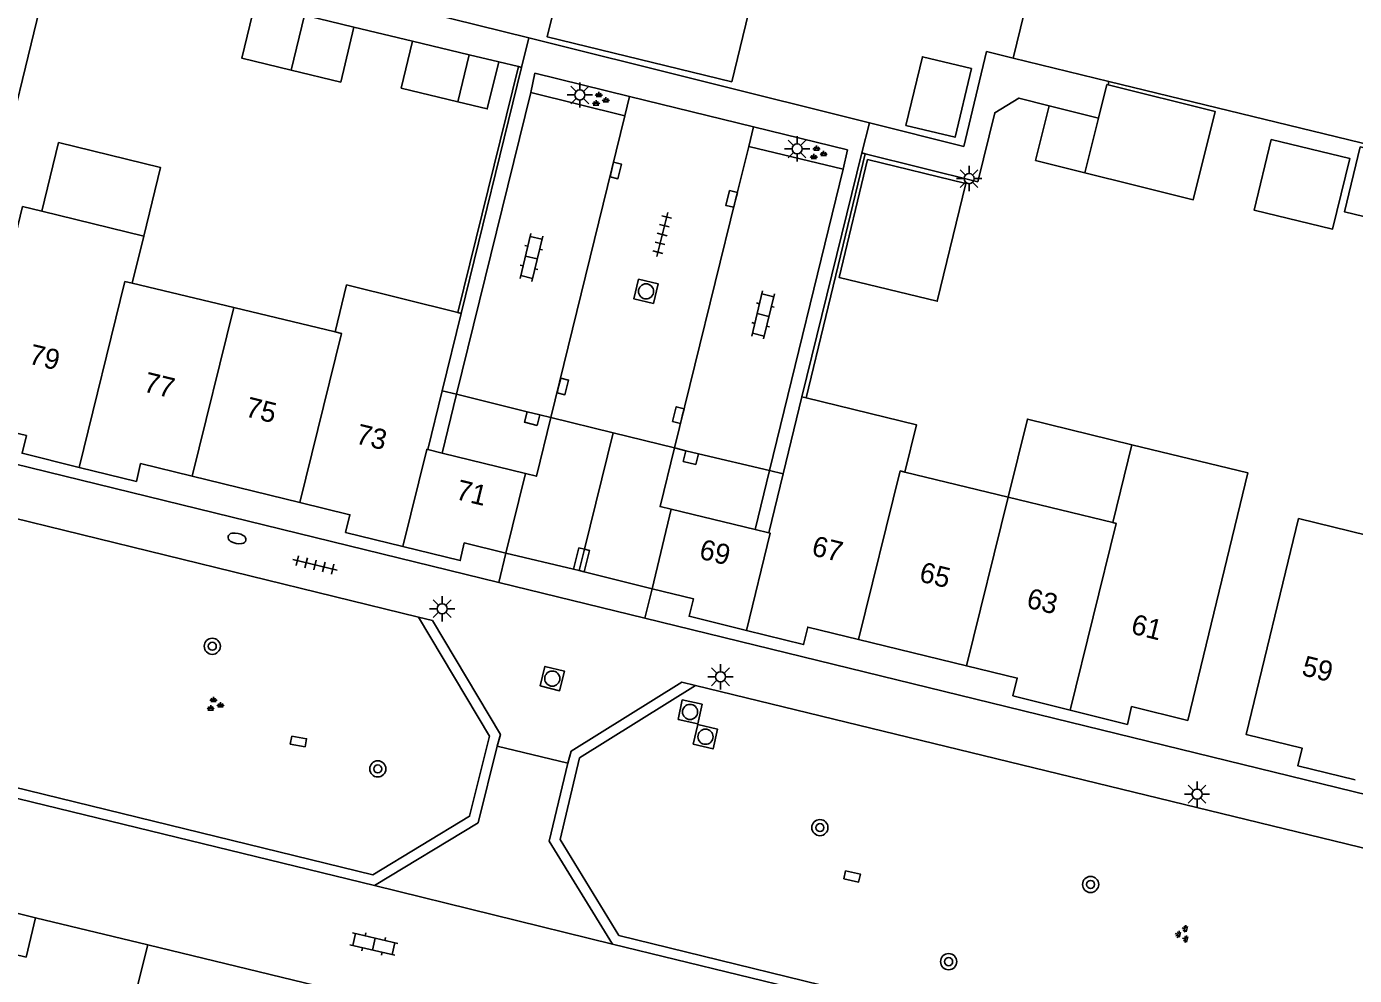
# Model space of a CAD drawing. Extents: x 125000 to 129004, y 397500 to 399008.
# Drawn here: x 126534.4 to 126600.2, y 398139.4 to 398186.4 of the extents above; entities that cross this region are included whole.
import ezdxf

# ---------------------------------------------------------------- set-up
doc = ezdxf.new("R2010")
doc.units = 0
for name, color, linetype in [('gg-afsc-erfafscheiding', 7, 'Continuous'), ('gg-afsc-hekwerk', 7, 'Continuous'), ('gg-anno-huisnummerreeks BGT', 7, 'Continuous'), ('gg-bbg-bijgebouw', 7, 'Continuous'), ('gg-bbg-gedigitaliseerde bebouwing', 7, 'Continuous'), ('gg-bbg-gedigitaliseerde bijgebouw', 7, 'Continuous'), ('gg-bbg-hoofdgebouw', 7, 'Continuous'), ('gg-bbg-luifel en loopbrug', 7, 'Continuous'), ('gg-bbg-onder overbouw', 7, 'Continuous'), ('gg-bbg-pand overbouw', 7, 'Continuous'), ('gg-bbg-pilaar onder overbouw', 7, 'Continuous'), ('gg-bbg-pilaar pand', 7, 'Continuous'), ('gg-bbg-tussenscheiding', 7, 'Continuous'), ('gg-bbg-tussenscheiding niveau 01', 7, 'Continuous'), ('gg-knt-verharding', 7, 'Continuous'), ('gg-knt-verharding nz', 7, 'Continuous'), ('gg-knt-verharding onder overbouw', 7, 'Continuous'), ('gt-grn-weggrens', 7, 'Continuous'), ('gt-symb-boom', 7, 'Continuous'), ('gt-symb-brandkraan', 7, 'Continuous'), ('gt-symb-groenvak', 7, 'Continuous'), ('gt-symb-klinker verharding', 7, 'Continuous'), ('gt-symb-kolk', 7, 'Continuous'), ('gt-symb-kolk center center', 7, 'Continuous'), ('gt-symb-lichtmast', 7, 'Continuous'), ('gt-symb-rioolschacht', 7, 'Continuous'), ('gt-symb-tegel verharding', 7, 'Continuous')]:
    doc.layers.add(name, color=color, linetype=linetype)

# ---------------------------------------------------------------- blocks, each defined once
blk = doc.blocks.new('gt0-KL1')
at = {"layer": 'gt-symb-klinker verharding'}
for p, q in [((-1.15, 0.3), (1.15, 0.3)), ((-1, -0.3), (-1, 0.3)), ((-0.5, 0.3), (-0.5, 0.45)), ((0, -0.3), (0, 0.3)), ((0.5, 0.3), (0.5, 0.45)), ((1, -0.3), (1, 0.3)), ((-1.15, -0.3), (1.15, -0.3)), ((-0.5, -0.45), (-0.5, -0.3)), ((0.5, -0.45), (0.5, -0.3))]:
    blk.add_line(p, q, dxfattribs=at)
blk = doc.blocks.new('gt0-KOLK')
at = {"layer": 'gt-symb-kolk'}
blk.add_lwpolyline([(0, 0), (0.375, 0), (0.375, 0.4), (-0.375, 0.4), (-0.375, 0), (0, 0)], dxfattribs=at)
blk = doc.blocks.new('gt0-GRVAK')
at = {"layer": 'gt-symb-groenvak'}
for p, q in [((-0.11, 0.189), (-0.228, 0.24)), ((-0.182, 0.153), (0.088, 0.153)), ((-0.091, 0.211), (-0.156, 0.322)), ((-0.047, 0.214), (-0.047, 0.393)), ((-0.004, 0.211), (0.061, 0.322)), ((0.015, 0.189), (0.133, 0.24)), ((0.262, -0.052), (0.197, 0.059)), ((0.305, -0.049), (0.305, 0.13)), ((0.349, -0.052), (0.414, 0.059)), ((-0.245, -0.228), (-0.363, -0.177)), ((-0.318, -0.264), (-0.047, -0.264)), ((-0.226, -0.206), (-0.291, -0.095)), ((-0.183, -0.203), (-0.183, -0.024)), ((-0.139, -0.206), (-0.074, -0.095)), ((-0.12, -0.228), (-0.002, -0.177)), ((0.243, -0.074), (0.125, -0.023)), ((0.17, -0.11), (0.441, -0.11)), ((0.368, -0.074), (0.486, -0.023))]:
    blk.add_line(p, q, dxfattribs=at)
blk = doc.blocks.new('gt0-LMAST')
at = {"layer": 'gt-symb-lichtmast'}
for p, q in [((-0.182, 0.173), (-0.447, 0.438)), ((-0.005, 0.246), (-0.005, 0.621)), ((0.172, 0.173), (0.437, 0.438)), ((-0.255, -0.004), (-0.63, -0.004)), ((-0.182, -0.181), (-0.447, -0.446)), ((-0.005, -0.254), (-0.005, -0.629)), ((0.437, -0.446), (0.172, -0.181)), ((0.245, -0.004), (0.62, -0.004))]:
    blk.add_line(p, q, dxfattribs=at)
blk.add_circle((-0.005, -0.004), 0.25, dxfattribs=at)
blk = doc.blocks.new('gt0-RS')
at = {"layer": 'gt-symb-rioolschacht'}
blk.add_lwpolyline([(-0.5, -0.5), (0.5, -0.5), (0.5, 0.5), (-0.5, 0.5)], close=True, dxfattribs=at)
blk.add_circle((0, 0), 0.375, dxfattribs=at)
blk = doc.blocks.new('gt0-TEG1')
at = {"layer": 'gt-symb-tegel verharding'}
for p, q in [((-1.125, 0), (1.125, 0)), ((-0.9, -0.25), (-0.9, 0.25)), ((-0.45, -0.25), (-0.45, 0.25)), ((0, -0.25), (0, 0.25)), ((0.45, -0.25), (0.45, 0.25)), ((0.9, -0.25), (0.9, 0.25))]:
    blk.add_line(p, q, dxfattribs=at)
blk = doc.blocks.new('gt0-BOOM')
at = {"layer": 'gt-symb-boom'}
for radius in [0.4, 0.2]:
    blk.add_circle((0, 0), radius, dxfattribs=at)
blk = doc.blocks.new('gt0-KOLKCC')
at = {"layer": 'gt-symb-kolk center center'}
blk.add_lwpolyline([(-0.375, 0.2), (0.375, 0.2), (0.375, -0.2), (-0.375, -0.2)], close=True, dxfattribs=at)
blk = doc.blocks.new('gt0-BR')
at = {"layer": 'gt-symb-brandkraan'}
for centre, radius, start, end in [((-0.244, 0), 0.206, 107.56694, 252.43307), ((0.599, -2.664), 3, 106.89205, 107.56694), ((0, -0.691), 0.938, 73.10799, 106.89205), ((-0.599, -2.664), 3, 72.43309, 73.10799), ((0.244, 0), 0.206, 287.56695, 72.43309), ((0.599, 2.664), 3, 252.43307, 253.10797), ((0, 0.691), 0.938, 253.10797, 286.89206), ((-0.599, 2.664), 3, 286.89206, 287.56695)]:
    blk.add_arc(centre, radius, start, end, dxfattribs=at)

msp = doc.modelspace()

# ---------------------------------------------------------------- linework, layer by layer
at = {"layer": 'gg-afsc-erfafscheiding'}
for p, q in [((126536.118, 398191.524), (126530.205, 398167.154)), ((126553.561, 398185.665), (126550.649, 398186.364)), ((126558.797, 398184.408), (126557.825, 398184.641)), ((126588.032, 398183.677), (126587.991, 398183.509))]:
    msp.add_line(p, q, dxfattribs=at)
msp.add_lwpolyline([(126585.073, 398182.475), (126583.579, 398182.85), (126582.382, 398182.125), (126581.541, 398178.699)], dxfattribs=at)
at = {"layer": 'gg-afsc-hekwerk'}
for p, q in [((126551.761, 398187.711), (126559.318, 398185.826)), ((126583.84, 398187.058), (126583.293, 398184.831)), ((126559.318, 398185.826), (126576.17, 398181.623)), ((126588.032, 398183.677), (126583.293, 398184.831)), ((126558.797, 398184.408), (126555.797, 398172.238)), ((126588.032, 398183.677), (126612.768, 398177.653)), ((126576.17, 398181.623), (126580.841, 398180.458)), ((126573.039, 398168.023), (126575.965, 398180.1)), ((126575.965, 398180.1), (126581.541, 398178.699))]:
    msp.add_line(p, q, dxfattribs=at)
msp.add_lwpolyline([(126583.293, 398184.831), (126581.971, 398185.153), (126580.841, 398180.458)], dxfattribs=at)
at = {"layer": 'gg-bbg-bijgebouw'}
for p, q in [((126548.275, 398186.937), (126550.649, 398186.364)), ((126587.521, 398181.864), (126585.073, 398182.475))]:
    msp.add_line(p, q, dxfattribs=at)
for points in [[(126547.554, 398184.239), (126545.104, 398184.831), (126545.761, 398187.543), (126548.21, 398186.953)], [(126550.649, 398186.364), (126550.003, 398183.646), (126547.554, 398184.239)], [(126585.073, 398182.475), (126584.397, 398179.768), (126586.846, 398179.157)]]:
    msp.add_lwpolyline(points, dxfattribs=at)
at = {"layer": 'gg-bbg-gedigitaliseerde bebouwing'}
for p, q in [((126589.159, 398165.7), (126588.221, 398161.842)), ((126583.046, 398163.101), (126577.931, 398164.346)), ((126588.221, 398161.842), (126583.046, 398163.101))]:
    msp.add_line(p, q, dxfattribs=at)
msp.add_lwpolyline([(126591.932, 398152.057), (126594.911, 398164.3), (126589.159, 398165.7)], dxfattribs=at)
at = {"layer": 'gg-bbg-gedigitaliseerde bijgebouw'}
for p, q in [((126556.366, 398184.992), (126553.561, 398185.665)), ((126555.8, 398182.668), (126556.366, 398184.992)), ((126586.846, 398179.157), (126589.294, 398178.546))]:
    msp.add_line(p, q, dxfattribs=at)
for points in [[(126555.8, 398182.668), (126552.997, 398183.35), (126553.561, 398185.665)], [(126581.231, 398184.313), (126580.412, 398180.91), (126577.981, 398181.495), (126578.8, 398184.898), (126581.231, 398184.313)], [(126587.991, 398183.509), (126587.935, 398183.523), (126587.521, 398181.864)], [(126589.294, 398178.546), (126592.205, 398177.82), (126593.294, 398182.186), (126587.991, 398183.509)], [(126596.07, 398180.809), (126595.218, 398177.311), (126599.105, 398176.365), (126599.956, 398179.862), (126596.07, 398180.809)]]:
    msp.add_lwpolyline(points, dxfattribs=at)
at = {"layer": 'gg-bbg-hoofdgebouw'}
for p, q in [((126540.25, 398176.016), (126535.199, 398177.251)), ((126539.68, 398173.685), (126540.25, 398176.016)), ((126544.704, 398172.48), (126539.68, 398173.685)), ((126550.285, 398173.603), (126549.727, 398171.276)), ((126555.797, 398172.238), (126550.285, 398173.603)), ((126549.727, 398171.276), (126544.704, 398172.48)), ((126555.029, 398168.363), (126555.966, 398172.196)), ((126555.966, 398172.196), (126555.797, 398172.238)), ((126572.833, 398168.074), (126571.906, 398164.254)), ((126573.039, 398168.023), (126572.833, 398168.074)), ((126547.971, 398162.837), (126542.647, 398164.137)), ((126575.636, 398156.059), (126580.983, 398154.758))]:
    msp.add_line(p, q, dxfattribs=at)
for points in [[(126571.01, 398190.463), (126569.36, 398183.659), (126560.213, 398185.888), (126561.937, 398192.825)], [(126535.199, 398177.251), (126534.25, 398177.483), (126531.648, 398166.808), (126534.439, 398166.15), (126534.224, 398165.276), (126537.055, 398164.578)], [(126573.039, 398168.023), (126578.505, 398166.676), (126577.931, 398164.346)], [(126542.647, 398164.137), (126540.094, 398164.761), (126539.885, 398163.881), (126537.055, 398164.578)], [(126547.971, 398162.837), (126550.454, 398162.231), (126550.24, 398161.357), (126553.079, 398160.662)], [(126600.214, 398149.107), (126597.381, 398149.808), (126597.597, 398150.682), (126594.821, 398151.362), (126597.421, 398162.042), (126603.401, 398160.585), (126602.833, 398158.253)], [(126553.079, 398160.662), (126555.918, 398159.967), (126556.118, 398160.842), (126558.176, 398160.335)], [(126570.081, 398156.506), (126567.249, 398157.205), (126567.465, 398158.079), (126565.411, 398158.568)], [(126570.081, 398156.506), (126572.913, 398155.806), (126573.123, 398156.67), (126575.636, 398156.059)], [(126580.983, 398154.758), (126583.495, 398154.147), (126583.277, 398153.274), (126586.11, 398152.564)], [(126586.11, 398152.564), (126588.943, 398151.854), (126589.155, 398152.742), (126591.932, 398152.057)]]:
    msp.add_lwpolyline(points, dxfattribs=at)
at = {"layer": 'gg-bbg-luifel en loopbrug'}
msp.add_line((126557.825, 398184.641), (126556.366, 398184.992), dxfattribs=at)
for points in [[(126557.825, 398184.641), (126557.258, 398182.313), (126555.8, 398182.668)], [(126540.25, 398176.016), (126541.081, 398179.416), (126536.03, 398180.651), (126535.199, 398177.251)], [(126604.65, 398179.418), (126600.472, 398180.435), (126599.691, 398177.229), (126603.869, 398176.211)], [(126576.083, 398179.809), (126574.67, 398173.977), (126579.53, 398172.8), (126580.943, 398178.631), (126576.083, 398179.809)], [(126589.159, 398165.7), (126583.994, 398166.966), (126583.046, 398163.101)]]:
    msp.add_lwpolyline(points, dxfattribs=at)
at = {"layer": 'gg-bbg-onder overbouw'}
for p, q in [((126554.318, 398165.454), (126555.029, 398168.363)), ((126555.016, 398165.283), (126554.318, 398165.454)), ((126559.146, 398164.274), (126555.016, 398165.283)), ((126558.176, 398160.335), (126559.146, 398164.274)), ((126571.906, 398164.254), (126571.196, 398161.331)), ((126566.367, 398162.503), (126565.411, 398158.568)), ((126570.517, 398161.496), (126566.367, 398162.503)), ((126571.196, 398161.331), (126570.517, 398161.496))]:
    msp.add_line(p, q, dxfattribs=at)
at = {"layer": 'gg-bbg-pand overbouw'}
for p, q in [((126555.731, 398168.191), (126555.029, 398168.363)), ((126559.237, 398167.332), (126555.731, 398168.191)), ((126560.41, 398167.039), (126559.852, 398167.176)), ((126563.488, 398166.291), (126560.41, 398167.039)), ((126566.523, 398165.537), (126563.488, 398166.291)), ((126567.079, 398165.4), (126566.523, 398165.537)), ((126571.23, 398164.414), (126567.705, 398165.251)), ((126571.906, 398164.254), (126571.23, 398164.414)), ((126561.531, 398159.536), (126558.176, 398160.335)), ((126565.411, 398158.568), (126562.055, 398159.406))]:
    msp.add_line(p, q, dxfattribs=at)
at = {"layer": 'gg-bbg-pilaar onder overbouw'}
for p, q in [((126559.852, 398167.176), (126559.719, 398166.652)), ((126567.079, 398165.4), (126566.954, 398164.875)), ((126561.531, 398159.536), (126561.793, 398160.592)), ((126562.063, 398160.525), (126561.793, 398160.592))]:
    msp.add_line(p, q, dxfattribs=at)
for points in [[(126559.719, 398166.652), (126559.104, 398166.808), (126559.237, 398167.332)], [(126566.954, 398164.875), (126567.58, 398164.726), (126567.705, 398165.251)], [(126562.055, 398159.406), (126562.317, 398160.462), (126562.063, 398160.525)]]:
    msp.add_lwpolyline(points, dxfattribs=at)
at = {"layer": 'gg-bbg-pilaar pand'}
for p, q in [((126559.237, 398167.332), (126559.852, 398167.176)), ((126567.705, 398165.251), (126567.079, 398165.4)), ((126561.802, 398159.469), (126561.531, 398159.536)), ((126562.055, 398159.406), (126561.802, 398159.469))]:
    msp.add_line(p, q, dxfattribs=at)
at = {"layer": 'gg-bbg-tussenscheiding'}
for p, q in [((126547.554, 398184.239), (126548.21, 398186.953)), ((126586.846, 398179.157), (126587.521, 398181.864)), ((126544.704, 398172.48), (126542.647, 398164.137)), ((126580.983, 398154.758), (126583.046, 398163.101))]:
    msp.add_line(p, q, dxfattribs=at)
for points in [[(126537.055, 398164.578), (126539.32, 398173.771), (126539.68, 398173.685)], [(126547.971, 398162.837), (126550.032, 398171.203), (126549.727, 398171.276)], [(126553.079, 398160.662), (126554.263, 398165.468), (126554.318, 398165.454)], [(126575.636, 398156.059), (126577.699, 398164.403), (126577.931, 398164.346)], [(126586.11, 398152.564), (126588.386, 398161.801), (126588.221, 398161.842)], [(126570.081, 398156.506), (126571.266, 398161.314), (126571.196, 398161.331)]]:
    msp.add_lwpolyline(points, dxfattribs=at)
at = {"layer": 'gg-bbg-tussenscheiding niveau 01'}
for p, q in [((126562.063, 398160.525), (126563.488, 398166.291)), ((126561.802, 398159.469), (126562.063, 398160.525))]:
    msp.add_line(p, q, dxfattribs=at)
at = {"layer": 'gg-knt-verharding'}
for p, q in [((126555.966, 398172.196), (126558.955, 398184.371)), ((126558.955, 398184.371), (126558.797, 398184.408)), ((126559.406, 398183.132), (126555.731, 398168.191)), ((126564.069, 398181.969), (126559.406, 398183.132)), ((126564.292, 398182.925), (126564.069, 398181.969)), ((126560.41, 398167.039), (126564.069, 398181.969)), ((126570.208, 398180.449), (126570.432, 398181.421)), ((126574.876, 398179.338), (126570.208, 398180.449)), ((126575.8, 398180.138), (126572.833, 398168.074)), ((126575.965, 398180.1), (126575.8, 398180.138)), ((126574.876, 398179.338), (126571.23, 398164.414)), ((126529.908, 398165.71), (126557.834, 398158.882)), ((126553.857, 398157.161), (126529.692, 398163.07)), ((126557.834, 398158.882), (126558.176, 398160.335)), ((126565.056, 398157.116), (126565.411, 398158.568)), ((126557.364, 398151.282), (126553.857, 398157.161)), ((126620.969, 398143.423), (126565.056, 398157.116)), ((126561.818, 398150.195), (126567.567, 398153.779)), ((126566.887, 398153.944), (126567.567, 398153.779)), ((126567.567, 398153.779), (126617.035, 398141.755)), ((126525.922, 398150.679), (126551.598, 398144.418)), ((126557.753, 398150.775), (126561.241, 398149.931)), ((126533.386, 398148.34), (126551.68, 398143.883)), ((126540.446, 398140.953), (126534.897, 398142.291)), ((126614.761, 398128.948), (126563.773, 398141.412)), ((126563.456, 398140.973), (126577.712, 398137.525))]:
    msp.add_line(p, q, dxfattribs=at)
for points in [[(126559.406, 398183.132), (126559.611, 398184.077), (126564.292, 398182.925)], [(126570.432, 398181.421), (126575.081, 398180.29), (126574.876, 398179.338)], [(126570.208, 398180.449), (126569.545, 398177.809), (126566.523, 398165.537)], [(126557.753, 398150.775), (126557.904, 398151.352), (126554.539, 398156.994), (126553.857, 398157.161)], [(126561.241, 398149.931), (126561.412, 398150.531), (126566.887, 398153.944)], [(126551.598, 398144.418), (126556.376, 398147.309), (126557.364, 398151.282)], [(126551.68, 398143.883), (126556.811, 398146.988), (126557.753, 398150.775)], [(126561.241, 398149.931), (126560.323, 398146.082), (126563.456, 398140.973)], [(126561.818, 398150.195), (126560.857, 398146.167), (126563.773, 398141.412)], [(126534.897, 398142.291), (126534.422, 398140.341), (126527.175, 398142.109), (126527.674, 398144.065)], [(126552.059, 398136.037), (126539.952, 398138.989), (126540.446, 398140.953)]]:
    msp.add_lwpolyline(points, dxfattribs=at)
at = {"layer": 'gg-knt-verharding nz'}
for p, q in [((126527.674, 398144.065), (126534.897, 398142.291)), ((126540.446, 398140.953), (126552.563, 398138.007))]:
    msp.add_line(p, q, dxfattribs=at)
at = {"layer": 'gg-knt-verharding onder overbouw'}
for p, q in [((126555.731, 398168.191), (126555.016, 398165.283)), ((126571.23, 398164.414), (126570.517, 398161.496))]:
    msp.add_line(p, q, dxfattribs=at)
for points in [[(126559.146, 398164.274), (126559.686, 398164.138), (126560.41, 398167.039)], [(126566.523, 398165.537), (126565.812, 398162.637), (126566.367, 398162.503)]]:
    msp.add_lwpolyline(points, dxfattribs=at)
at = {"layer": 'gt-grn-weggrens'}
for p, q in [((126558.955, 398184.371), (126559.318, 398185.826)), ((126564.292, 398182.925), (126570.432, 398181.421)), ((126575.8, 398180.138), (126576.17, 398181.623)), ((126557.834, 398158.882), (126565.056, 398157.116)), ((126551.68, 398143.883), (126563.456, 398140.973))]:
    msp.add_line(p, q, dxfattribs=at)

# ---------------------------------------------------------------- block references
at = {"layer": 'gt-symb-boom'}
for p in [(126543.642, 398155.724), (126551.835, 398149.654), (126573.723, 398146.75), (126587.124, 398143.936), (126580.095, 398140.116)]:
    msp.add_blockref('gt0-BOOM', p, dxfattribs=at)
at = {"layer": 'gt-symb-brandkraan', "rotation": -11.65840162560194}
msp.add_blockref('gt0-BR', (126544.866, 398161.059), dxfattribs=at)
at = {"layer": 'gt-symb-groenvak'}
for p in [(126562.824, 398182.773), (126573.604, 398180.119), (126543.745, 398152.831)]:
    msp.add_blockref('gt0-GRVAK', p, dxfattribs=at)
at = {"layer": 'gt-symb-groenvak', "rotation": 75.7552575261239}
msp.add_blockref('gt0-GRVAK', (126591.7, 398141.459), dxfattribs=at)
at = {"layer": 'gt-symb-klinker verharding'}
for p, rotation in [((126559.438, 398174.966), 76.464143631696), ((126570.91, 398172.12), 76.46414363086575), ((126551.635, 398140.983), -13.119144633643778)]:
    msp.add_blockref('gt0-KL1', p, dxfattribs=dict(at, rotation=rotation))
at = {"layer": 'gt-symb-kolk'}
for p, rotation in [((126563.421, 398179.318), -103.77214543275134), ((126569.545, 398177.809), 75.8803970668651), ((126560.806, 398168.627), -104.00844347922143), ((126566.911, 398167.116), 76.17220496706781)]:
    msp.add_blockref('gt0-KOLK', p, dxfattribs=dict(at, rotation=rotation))
at = {"layer": 'gt-symb-kolk center center'}
for p, rotation in [((126547.906, 398151.016), -10.366322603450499), ((126575.318, 398144.332), -12.479071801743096)]:
    msp.add_blockref('gt0-KOLKCC', p, dxfattribs=dict(at, rotation=rotation))
at = {"layer": 'gt-symb-lichtmast'}
for p in [(126561.843, 398183.009), (126572.597, 398180.339), (126581.112, 398178.87), (126555.03, 398157.585), (126568.806, 398154.219), (126592.398, 398148.407)]:
    msp.add_blockref('gt0-LMAST', p, dxfattribs=at)
at = {"layer": 'gt-symb-rioolschacht'}
for p, rotation in [((126565.116, 398173.286), 76.51987378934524), ((126560.474, 398154.124), -13.939014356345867), ((126567.293, 398152.474), -12.242859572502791), ((126568.056, 398151.246), -13.007504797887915)]:
    msp.add_blockref('gt0-RS', p, dxfattribs=dict(at, rotation=rotation))
at = {"layer": 'gt-symb-tegel verharding'}
for p, rotation in [((126565.914, 398176.098), 75.99155651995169), ((126548.727, 398159.749), -13.480126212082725)]:
    msp.add_blockref('gt0-TEG1', p, dxfattribs=dict(at, rotation=rotation))

# ---------------------------------------------------------------- texts
at = {"layer": 'gg-anno-huisnummerreeks BGT'}
for s, rotation, p in [('79', 346.7, (126534.507, 398169.718)), ('77', 346.3, (126540.187, 398168.341)), ('75', 346.3, (126545.227, 398167.109)), ('73', 346.3, (126550.692, 398165.774)), ('71', 346.2, (126555.645, 398163.016)), ('69', 346.6, (126567.696, 398160.07)), ('67', 346.4, (126573.265, 398160.237)), ('65', 346.4, (126578.589, 398158.942)), ('63', 346.3, (126583.901, 398157.648)), ('61', 346.1, (126589.07, 398156.366)), ('59', 346.2, (126597.526, 398154.303))]:
    msp.add_text(s, height=1, rotation=rotation, dxfattribs=at).set_placement(p)

doc.saveas('drawing.dxf')
